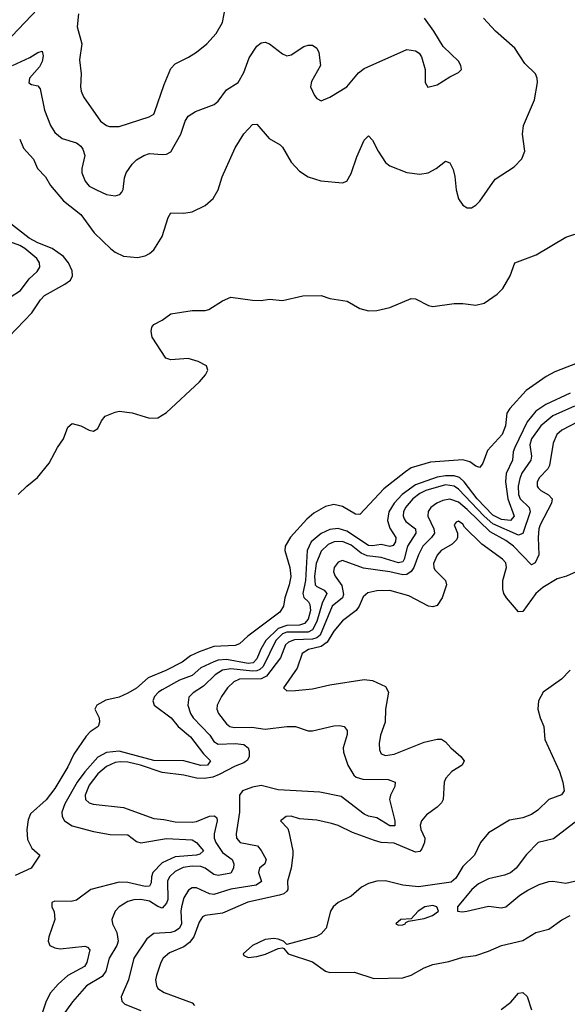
# Model space of a CAD drawing. Header units: inches. Extents: x 1694797 to 1849917, y 907313 to 1017959.
# Tile 765 of 834: x 1823926 to 1826477, y 974116 to 978703. Entities that reach past the tile are written whole.
import ezdxf

# ---------------------------------------------------------------- set-up
doc = ezdxf.new("R2010")
doc.units = ezdxf.units.IN
doc.header["$MEASUREMENT"] = 0
doc.layers.add('B8927', color=7, linetype='Continuous')

msp = doc.modelspace()

# ---------------------------------------------------------------- linework, layer by layer
at = {"layer": 'B8927', "color": 5}
for points, elevation in [([(1824199.8, 978730), (1824193.5, 978670), (1824215.6, 978590), (1824204.9, 978515.1), (1824211.7, 978450), (1824209, 978390), (1824211.7, 978370), (1824222.8, 978342.8), (1824302.2, 978230), (1824330, 978209.2), (1824344.7, 978204.7), (1824390, 978204.7), (1824529.5, 978250), (1824550, 978262.3), (1824554.6, 978270), (1824598.8, 978401.2), (1824630, 978474.6), (1824650, 978497.7), (1824712.3, 978527.7), (1824750, 978551.7), (1824796.9, 978590), (1824841.7, 978638.3), (1824870.6, 978689.4), (1824886.3, 978770)], 660), ([(1823890, 978626.7), (1824010, 978753.8)], 660), ([(1823892.9, 978490), (1823973.5, 978526.5), (1824010, 978550.3), (1824030, 978555.5), (1824034.8, 978534.8), (1824030, 978507.3), (1824017.6, 978482.4), (1823972.2, 978430), (1823968.3, 978408.3), (1823980.9, 978400.9), (1824010, 978394.9), (1824020.6, 978380.6), (1824041.8, 978281.8), (1824070.2, 978210), (1824090, 978177.4), (1824123.1, 978150), (1824190, 978129.3), (1824210, 978113.6), (1824219.5, 978099.5), (1824229.3, 978070), (1824214.7, 978010), (1824214.9, 977990), (1824230.3, 977950), (1824250, 977927.7), (1824283, 977910), (1824330, 977889.1), (1824370, 977882.8), (1824391.7, 977888.3), (1824401.4, 977898.6), (1824408.2, 977911.8), (1824414.3, 977965.7), (1824421.6, 977990), (1824449.5, 978030), (1824469.5, 978050), (1824504.5, 978070), (1824530, 978078.6), (1824590, 978074.9), (1824610, 978076.9), (1824630, 978086.4), (1824676.8, 978170), (1824696.9, 978230), (1824710, 978252.7), (1824745.1, 978274.9), (1824831.9, 978308.1), (1824850, 978323.8), (1824890, 978375.8), (1824943.6, 978410), (1824970, 978457.1), (1824994.7, 978525.3), (1825030, 978578.9), (1825050, 978595.2), (1825070, 978598), (1825090, 978590.2), (1825150, 978543.6), (1825170, 978534.3), (1825190, 978538.9), (1825250, 978577.4), (1825270, 978584.2), (1825290, 978584.4), (1825310, 978570.6), (1825318.7, 978550), (1825327, 978490), (1825284.8, 978415.2), (1825281.1, 978390), (1825299.3, 978350), (1825310, 978336.3), (1825330, 978324), (1825370, 978341.6), (1825450, 978390.3), (1825504.8, 978455.2), (1825530, 978475.3), (1825730, 978563.7), (1825770, 978558.4), (1825787, 978547), (1825798, 978530), (1825814.4, 978470), (1825814.8, 978410), (1825827.7, 978387.7), (1825870, 978399.1), (1825930, 978437.3), (1825970, 978456), (1825984, 978470), (1825981.2, 978490), (1825969.2, 978510), (1825898, 978578), (1825854.7, 978650), (1825810.9, 978710)], 640), ([(1823925.9, 978145.9), (1823944.2, 978104.2), (1823990, 978052.2), (1824009.4, 978009.4), (1824046.7, 977970), (1824070.2, 977930), (1824130, 977858.5), (1824210, 977794.8), (1824273.6, 977710), (1824350, 977636), (1824370, 977619.7), (1824410, 977601.5), (1824474.4, 977594.4), (1824510, 977602.8), (1824530, 977614), (1824550, 977630.3), (1824590, 977692), (1824618.2, 977781.8), (1824630, 977803.7), (1824690, 977801.8), (1824730, 977807.1), (1824790, 977837.2), (1824827.4, 977870), (1824849.8, 977910), (1824869.1, 977970.9), (1824930, 978105.3), (1824970, 978170.3), (1825010, 978214), (1825030, 978215.5), (1825087.7, 978150), (1825139.4, 978119.4), (1825150, 978108.4), (1825190, 978039.5), (1825230, 977997.7), (1825270, 977970.2), (1825327.9, 977952.1), (1825430, 977942), (1825450, 977950.7), (1825470, 977986.8), (1825495.8, 978064.2), (1825530, 978141), (1825550, 978161), (1825570, 978141), (1825595.3, 978090), (1825630, 978037.4), (1825650, 978022), (1825730, 977990.2), (1825790, 977982.4), (1825829.2, 977990), (1825865.6, 978010), (1825910, 978043.8), (1825930, 978035.5), (1825944.7, 978004.7), (1825952.5, 977972.5), (1825958.3, 977910), (1825970, 977868.4), (1825990, 977838), (1826010, 977827), (1826030, 977827), (1826050, 977838), (1826070, 977857), (1826140.2, 977959.8), (1826230, 978017.7), (1826265.4, 978054.6), (1826278.7, 978090), (1826268.4, 978170), (1826272.5, 978210), (1826324.5, 978330), (1826338.4, 978410), (1826336.4, 978430), (1826328.2, 978450), (1826279.1, 978499.1), (1826231.9, 978570), (1826143, 978650), (1826087.1, 978710)], 620), ([(1823874.6, 977225.5), (1823982.2, 977337.8), (1824022.6, 977397.4), (1824041.9, 977418.1), (1824136.8, 977470), (1824162.5, 977490), (1824171.4, 977510), (1824170, 977532.4), (1824153.8, 977570), (1824130, 977599.2), (1824076.8, 977636.8), (1824010, 977663), (1823970, 977685.3), (1823870, 977762)], 620), ([(1823919, 976490), (1823959, 976530), (1824009.6, 976570.4), (1824063.3, 976636.7), (1824102.4, 976710), (1824129.5, 976750), (1824150, 976804.7), (1824170, 976821), (1824210.6, 976810.6), (1824250, 976791), (1824270, 976786), (1824290, 976798), (1824306.8, 976833.2), (1824324.8, 976855.2), (1824370, 976874.8), (1824390, 976878.8), (1824449.1, 976870.9), (1824530, 976845.7), (1824570, 976847.9), (1824610, 976872.7), (1824763.7, 977016.3), (1824791.8, 977048.2), (1824801.7, 977070), (1824795.4, 977090), (1824757.6, 977110), (1824710, 977124.5), (1824630, 977118.2), (1824606.2, 977126.2), (1824543.3, 977223.3), (1824538, 977250), (1824542, 977270), (1824550, 977282.8), (1824590, 977302.8), (1824630, 977333), (1824730, 977348.4), (1824790, 977348.5), (1824807.1, 977352.9), (1824870, 977392.7), (1824910, 977410.7), (1825010, 977395.5), (1825050, 977394.9), (1825090, 977400.5), (1825150, 977394.9), (1825244.2, 977415.8), (1825330, 977418), (1825370, 977403.8), (1825451.7, 977391.7), (1825510, 977358), (1825550, 977346.4), (1825590, 977348.4), (1825650, 977361.3), (1825750, 977403.8), (1825770, 977403), (1825830, 977370.5), (1825850, 977367), (1825950, 977380.2), (1825990, 977380.6), (1826050, 977372.7), (1826090, 977381.7), (1826150, 977423.6), (1826176.6, 977450), (1826211.3, 977510), (1826232.2, 977570), (1826332.2, 977607.8), (1826470, 977690.1), (1826550, 977716.2)], 580), ([(1823881.2, 977410), (1823930, 977441.1), (1823970, 977495), (1824007.7, 977530), (1824019.3, 977550), (1824018.5, 977570), (1824006.5, 977590), (1823950, 977636.7), (1823926.2, 977650), (1823850, 977678.3)], 640), ([(1826550, 977112.8), (1826418.2, 977061.8), (1826379, 977041), (1826285.1, 976974.9), (1826208.8, 976891.2), (1826195.7, 976870), (1826188.5, 976810), (1826173.3, 976770), (1826104.3, 976695.7), (1826082.8, 976637.2), (1826070, 976616.5), (1826050, 976623.2), (1826022.5, 976642.5), (1825990, 976651.8), (1825839, 976641), (1825750, 976615.1), (1825723, 976597), (1825622.3, 976517.7), (1825510, 976397.5), (1825490, 976398.5), (1825430, 976434.9), (1825390, 976443.5), (1825350, 976434.5), (1825296, 976404), (1825264, 976376), (1825187.6, 976292.4), (1825162.6, 976250), (1825160.9, 976230), (1825184.1, 976150), (1825188.9, 976108.9), (1825181.7, 976070), (1825160.6, 976010), (1825154.1, 975970), (1825137.2, 975942.7), (1824988.8, 975831.2), (1824950, 975795), (1824930, 975787.9), (1824830, 975782.6), (1824762.2, 975757.8), (1824721.5, 975738.5), (1824682.4, 975710), (1824606.4, 975670), (1824523.8, 975636.2), (1824470, 975589.2), (1824430, 975564.4), (1824390, 975546.5), (1824327, 975533), (1824285.5, 975510), (1824275.5, 975490), (1824295.5, 975450), (1824297.3, 975430), (1824290.8, 975410), (1824254.6, 975385.4), (1824235.3, 975364.7), (1824178.5, 975281.5), (1824150, 975222.5), (1824090, 975121.6), (1824050, 975068.9), (1823977, 975003), (1823964.7, 974975.3), (1823959.6, 974930), (1823962.9, 974882.9), (1823982.5, 974842.5), (1824020.5, 974810), (1823978.9, 974750), (1823904.4, 974715.6)], 580), ([(1826490, 976962.8), (1826377, 976910), (1826330, 976878.3), (1826290, 976829.4), (1826231.8, 976710), (1826224.4, 976690), (1826221.2, 976650), (1826191.2, 976588.8), (1826188.9, 976550), (1826200, 976470), (1826229.6, 976390), (1826212.9, 976370), (1826170, 976373.7), (1826130, 976393.7), (1826057.2, 976470), (1825997.1, 976550), (1825974.5, 976570), (1825950, 976577.8), (1825910, 976578.4), (1825870, 976571.3), (1825770, 976536.1), (1825708.1, 976490), (1825669.7, 976450), (1825645.9, 976410), (1825638.7, 976370), (1825650, 976334.6), (1825677.8, 976290), (1825676.5, 976270), (1825666.3, 976253.7), (1825650.8, 976249.1), (1825610, 976257.4), (1825570, 976251.3), (1825550, 976253.5), (1825450, 976320.1), (1825410, 976331.6), (1825370, 976327.5), (1825330, 976309.6), (1825283.5, 976270), (1825264.4, 976230), (1825257.1, 976090), (1825244.7, 976030), (1825250.1, 976010.1), (1825271.4, 975991.4), (1825278, 975978), (1825280.2, 975950), (1825270, 975910), (1825252.7, 975890), (1825230, 975882.2), (1825170, 975880.8), (1825130, 975866), (1825072.3, 975810), (1825048.8, 975770), (1825030, 975725.7), (1825012.9, 975707.1), (1824990, 975703.7), (1824890, 975721.7), (1824850, 975718.3), (1824830, 975711.9), (1824770, 975683), (1824730, 975647.1), (1824670, 975625.1), (1824590, 975580.4), (1824572.4, 975570), (1824554.3, 975550), (1824546.3, 975530), (1824552.4, 975510), (1824631.3, 975450), (1824664, 975410), (1824721.4, 975361.4), (1824782, 975282), (1824815.3, 975250), (1824800.2, 975230), (1824770, 975228), (1824690, 975250.6), (1824550, 975252), (1824390, 975294.2), (1824330.5, 975289.5), (1824290, 975267.3), (1824230, 975199), (1824194.4, 975150), (1824136.3, 975050), (1824122.2, 975010), (1824123.1, 974990), (1824134.5, 974970), (1824170, 974947.3), (1824270, 974920.5), (1824346.8, 974906.8), (1824430, 974905.1), (1824470, 974873.9), (1824490, 974867.7), (1824610, 974888.8), (1824730, 974882.3), (1824750, 974868.8), (1824782.2, 974830), (1824764.9, 974815.1), (1824749.7, 974810.3), (1824650, 974802.8), (1824590, 974774.1), (1824546.8, 974730), (1824540.1, 974710), (1824538.6, 974681.4), (1824530, 974666.4), (1824510, 974664.2), (1824430, 974683.5), (1824390, 974685), (1824258, 974650), (1824190, 974600.3), (1824165, 974595), (1824090, 974596.8), (1824075.5, 974590), (1824075.3, 974570), (1824086.5, 974546.5), (1824090.2, 974510.2), (1824061, 974430), (1824058.2, 974410), (1824066.3, 974390), (1824090, 974379), (1824114.6, 974374.6), (1824230, 974385.7), (1824242.2, 974382.2), (1824252.2, 974370), (1824239.3, 974310), (1824227.6, 974292.4), (1824150, 974249.4), (1824104.7, 974210), (1824070, 974169), (1824050, 974129.8), (1824024.5, 974055.5)], 620), ([(1826510, 976902.3), (1826410, 976857.8), (1826352.8, 976810), (1826309.4, 976750), (1826301.9, 976721.9), (1826310.6, 976670), (1826306.3, 976650), (1826265.5, 976590), (1826255, 976565), (1826248.3, 976530), (1826250.1, 976490.1), (1826257.6, 976470), (1826299.6, 976430), (1826303.6, 976410), (1826270, 976309.2), (1826250, 976301), (1826130, 976354.6), (1826089.1, 976389.1), (1825970, 976515.7), (1825950, 976529.6), (1825910, 976535.5), (1825817.4, 976510), (1825790, 976495.8), (1825757, 976470), (1825723.6, 976430), (1825714.2, 976410), (1825711.9, 976391.9), (1825716.8, 976376.8), (1825725.1, 976365.1), (1825770.4, 976330.3), (1825771, 976310), (1825732.4, 976250), (1825717.4, 976190), (1825710, 976177.7), (1825690, 976172.8), (1825610, 976197.8), (1825544.2, 976204.2), (1825516.9, 976216.9), (1825470, 976254.5), (1825430, 976271.7), (1825390.1, 976269.9), (1825362.3, 976257.7), (1825330, 976226.6), (1825307.2, 976170), (1825299.2, 976110), (1825303, 976070), (1825310, 976061.5), (1825344.7, 976044.7), (1825356.3, 976030), (1825335, 975985), (1825310, 975898.6), (1825290, 975860.8), (1825268.9, 975850), (1825170.6, 975849.4), (1825150, 975840.9), (1825118.3, 975810), (1825059.6, 975690), (1825045, 975675), (1825030, 975668.5), (1825010, 975667), (1824910, 975678.3), (1824870, 975671.6), (1824836.1, 975650), (1824781.6, 975598.4), (1824733.9, 975566.1), (1824713.6, 975546.4), (1824708.6, 975510), (1824721.3, 975470), (1824734.4, 975450), (1824811.2, 975370), (1824830, 975340.6), (1824850, 975327.8), (1824930, 975330.7), (1824970, 975325.6), (1824990.8, 975310.8), (1824995.3, 975295.3), (1824994.7, 975270), (1824986.6, 975253.4), (1824970, 975240.4), (1824930, 975224.8), (1824854.5, 975185.5), (1824825.5, 975174.5), (1824787.5, 975167.5), (1824749.5, 975169.5), (1824690, 975182.6), (1824590, 975196), (1824488.1, 975230), (1824430, 975244), (1824394.2, 975245.8), (1824370, 975241.6), (1824330, 975224), (1824290, 975189.9), (1824250, 975136.8), (1824231.4, 975090), (1824233, 975070), (1824250, 975053.8), (1824267.5, 975047.5), (1824410, 975031.9), (1824550, 974981.5), (1824597.3, 974977.3), (1824650, 974965), (1824730, 974963.7), (1824750, 974967.6), (1824810, 974992.3), (1824833.7, 974993.7), (1824844, 974984), (1824846, 974970), (1824831.9, 974910), (1824832, 974890), (1824839.6, 974870), (1824870, 974822.3), (1824915.6, 974790), (1824923.5, 974770), (1824921.9, 974750), (1824910, 974726.7), (1824850, 974716.4), (1824830, 974720.2), (1824789.9, 974749.9), (1824770, 974757.3), (1824730, 974759.9), (1824687.3, 974752.7), (1824650, 974734.2), (1824624.4, 974710), (1824615.2, 974690), (1824615.6, 974604.4), (1824610, 974586.2), (1824590, 974564), (1824570, 974571), (1824530, 974596.6), (1824490, 974603.6), (1824457.9, 974602.1), (1824430, 974594.9), (1824389.3, 974570), (1824371.2, 974548.8), (1824355.4, 974510), (1824357.8, 974490), (1824378.9, 974450), (1824384.3, 974410), (1824377.9, 974390), (1824342.3, 974330), (1824326.9, 974270), (1824310, 974245.3), (1824237.6, 974202.4), (1824172.6, 974127.4), (1824116.1, 974050)], 640), ([(1826525.4, 976830), (1826452, 976790), (1826428, 976770), (1826410.7, 976730), (1826393.5, 976626.5), (1826385.4, 976610), (1826346.8, 976570), (1826335.9, 976550), (1826335.8, 976530), (1826341.6, 976521.6), (1826352.8, 976510), (1826389.6, 976489.6), (1826406.4, 976470), (1826403.8, 976450), (1826350.6, 976350), (1826344.1, 976330), (1826340.7, 976290), (1826343.6, 976210), (1826327.6, 976172.4), (1826310, 976163.5), (1826226.2, 976250), (1826190, 976276.7), (1826116.9, 976316.9), (1826010, 976421.5), (1825970, 976454.3), (1825930, 976468.5), (1825897.3, 976462.7), (1825868.4, 976450), (1825841.2, 976430), (1825828.9, 976411.1), (1825826.7, 976390), (1825855.6, 976330), (1825858.4, 976310), (1825844.5, 976290), (1825804.2, 976250), (1825783, 976210), (1825761.6, 976150), (1825748.7, 976131.3), (1825730, 976118.3), (1825710, 976115.7), (1825650, 976130.6), (1825526.9, 976146.9), (1825430, 976182.5), (1825410, 976175.1), (1825391.2, 976150), (1825387.9, 976130), (1825395.2, 976110), (1825426, 976066), (1825434.8, 976025.2), (1825429.2, 976010), (1825381.1, 975970), (1825325, 975835), (1825310, 975822.3), (1825290, 975816.4), (1825206.6, 975813.4), (1825177.3, 975802.7), (1825164.7, 975790), (1825140.1, 975730), (1825075.3, 975644.7), (1825050, 975631.5), (1824950, 975630.5), (1824922.7, 975617.3), (1824894.4, 975590), (1824865.8, 975550), (1824846, 975510), (1824843.8, 975490), (1824852.3, 975470), (1824890, 975421.8), (1824904.9, 975410), (1824925.5, 975405.5), (1825006.8, 975406.8), (1825070, 975397.1), (1825169.9, 975410.1), (1825210, 975410.1), (1825270, 975390.2), (1825290, 975389.2), (1825390, 975413.4), (1825415.1, 975415.1), (1825438, 975410), (1825451.9, 975391.9), (1825452.1, 975372), (1825433, 975310), (1825433.6, 975290), (1825454.1, 975230), (1825482.4, 975182.4), (1825493.3, 975173.3), (1825523.8, 975163.8), (1825642.9, 975162.9), (1825674.9, 975150), (1825673.1, 975130), (1825653.6, 975090), (1825649.2, 975070), (1825673.3, 974970), (1825673.4, 974946.6), (1825650, 974946.9), (1825590, 974984.4), (1825550, 974992), (1825530, 975001.2), (1825424, 975084), (1825323.5, 975103.5), (1825130, 975115.3), (1825050, 975135.4), (1825010, 975127.7), (1824963.8, 975110), (1824950.3, 975089.7), (1824949.2, 975010), (1824934.8, 974910), (1824936.1, 974890), (1824953.1, 974870), (1825033.4, 974853.4), (1825050, 974832.7), (1825073.8, 974790), (1825067.8, 974770), (1825043.6, 974750), (1825038, 974730), (1825052, 974688), (1825027, 974670), (1824910, 974651.7), (1824830, 974626.8), (1824810, 974630.4), (1824750, 974658.8), (1824730, 974657.8), (1824711.9, 974648.1), (1824690, 974611), (1824680.1, 974570), (1824676.7, 974550), (1824679.1, 974490), (1824671, 974470), (1824650, 974456), (1824630, 974450.3), (1824550, 974445.6), (1824518.7, 974421.3), (1824458.3, 974330), (1824432.4, 974230), (1824398.9, 974150), (1824401.3, 974130), (1824416.4, 974116.4), (1824490, 974087.4)], 660), ([(1826518, 976130), (1826472.7, 976110), (1826430, 976097.7), (1826362.4, 976057.6), (1826330.1, 976029.9), (1826270, 975945.8), (1826250, 975943.7), (1826193.6, 976010), (1826181.3, 976030), (1826175.8, 976050), (1826177.1, 976090), (1826194.2, 976150), (1826190, 976172.9), (1826175.3, 976190), (1826079.2, 976259.2), (1825998.2, 976338.1), (1825990, 976351.9), (1825970, 976366), (1825958.8, 976361.2), (1825950.4, 976350), (1825965.8, 976310), (1825965.5, 976290), (1825960.2, 976279.8), (1825940.6, 976259.4), (1825889.5, 976230), (1825870, 976207.4), (1825853.2, 976170), (1825854.7, 976150), (1825860.3, 976140.3), (1825909.1, 976090), (1825914, 976070), (1825893.8, 976010), (1825870, 975973.1), (1825850, 975966.9), (1825830, 975970.6), (1825738.6, 976018.6), (1825650, 976044.2), (1825590, 976041.4), (1825547.9, 976032.1), (1825526.2, 976013.8), (1825507.4, 975970), (1825493.5, 975950), (1825430, 975902.9), (1825390, 975854.5), (1825358, 975802), (1825330, 975781.9), (1825271.2, 975768.8), (1825241.6, 975750), (1825218.2, 975681.8), (1825154, 975590), (1825170, 975576.3), (1825210, 975576.9), (1825290, 975585.4), (1825370, 975604.2), (1825530, 975629.2), (1825570, 975624.7), (1825630, 975596), (1825643.9, 975570), (1825629.3, 975490), (1825627.8, 975430), (1825606.7, 975370), (1825599.7, 975330), (1825601.2, 975301.2), (1825610, 975282.6), (1825630, 975274.4), (1825670, 975280.2), (1825810, 975336.3), (1825870, 975351.3), (1825890, 975351.6), (1825910, 975338.4), (1825933.8, 975310), (1825981.3, 975270), (1825996.9, 975250), (1825987.2, 975230), (1825939.3, 975200.7), (1825910.9, 975169.1), (1825903.3, 975150), (1825898.1, 975070), (1825890, 975053.8), (1825870, 975033.9), (1825821.1, 974998.9), (1825798, 974970), (1825790.9, 974950), (1825794.2, 974930), (1825813.7, 974890), (1825811.5, 974870), (1825799.9, 974840.1), (1825790, 974827.2), (1825770, 974824.1), (1825670, 974866.9), (1825610, 974869.9), (1825579.2, 974879.2), (1825475.9, 974915.9), (1825410, 974948.1), (1825378.1, 974958.1), (1825310, 974972.9), (1825230, 974980.4), (1825190, 974991.9), (1825167.3, 974990), (1825140.5, 974970), (1825174.3, 974934.3), (1825179.8, 974919.8), (1825198.4, 974830), (1825198.8, 974810), (1825190.7, 974750), (1825173, 974690), (1825174.6, 974650), (1825170, 974642.5), (1825156.2, 974630), (1825136.5, 974623.5), (1824988.1, 974591.9), (1824870, 974540.9), (1824790.1, 974529.9), (1824777.2, 974522.8), (1824761.8, 974498.2), (1824736.9, 974430), (1824717.1, 974402.9), (1824690, 974383.6), (1824624.3, 974355.7), (1824595, 974330), (1824583, 974310), (1824562.7, 974250), (1824559.3, 974230), (1824562.9, 974202.9), (1824570, 974189), (1824599.5, 974170), (1824730, 974122), (1824740.4, 974110)], 680), ([(1826490, 975672.4), (1826449.5, 975630.6), (1826364.9, 975570), (1826342.3, 975530), (1826339.6, 975490), (1826350, 975450.8), (1826368, 975410), (1826372.4, 975350), (1826440.7, 975200.7), (1826456.6, 975150), (1826461.6, 975110), (1826450, 975090.9), (1826390.1, 975069.8), (1826339.8, 975020.2), (1826310, 974999.4), (1826270, 974983.9), (1826207.2, 974972.8), (1826110, 974914.5), (1826073.1, 974870), (1826043.7, 974810), (1825990, 974757.2), (1825957.3, 974702.7), (1825935.1, 974684.9), (1825783.4, 974663.4), (1825710, 974670.4), (1825630, 974690.8), (1825590, 974688.7), (1825550, 974677.9), (1825518.5, 974661.5), (1825470, 974619.8), (1825410, 974590.6), (1825386.2, 974570), (1825373.8, 974550), (1825354, 974470), (1825330, 974443.5), (1825308.1, 974431.9), (1825170, 974394), (1825154, 974410), (1825130, 974418.7), (1825110, 974421.5), (1825070, 974417.2), (1825010, 974389.7), (1824967, 974350), (1824970, 974342.8), (1824990, 974333.7), (1825030, 974338), (1825070.7, 974349.3), (1825130, 974376.3), (1825150, 974378), (1825156, 974376), (1825176, 974350), (1825290, 974314), (1825350, 974270.4), (1825370, 974264), (1825485.8, 974265.9), (1825576.2, 974236.2), (1825710, 974239.5), (1825750, 974251.6), (1825810, 974286.1), (1825850, 974301.4), (1825925.4, 974314.6), (1825990, 974335.9), (1826050, 974342.4), (1826110, 974362.7), (1826170, 974390.1), (1826270, 974413.6), (1826330, 974450.1), (1826390, 974466), (1826450.9, 974509.1), (1826490, 974529.6)], 720), ([(1826547.1, 974990), (1826413.2, 974886.8), (1826340.4, 974870), (1826286.5, 974813.5), (1826238.7, 974750), (1826212.6, 974727.4), (1826183.5, 974716.5), (1826110, 974700.8), (1826062.8, 974677.2), (1826032.6, 974650), (1825966, 974570), (1825966, 974550), (1825986.5, 974546.5), (1826009.1, 974549.1), (1826110, 974572.6), (1826170, 974564.9), (1826190, 974570.3), (1826256.4, 974623.6), (1826293.1, 974646.9), (1826346, 974674), (1826390, 974687.1), (1826410, 974689.1), (1826470, 974679.6), (1826550, 974699.2)], 740), ([(1826168.8, 974091.2), (1826214, 974126), (1826250, 974167.2), (1826270, 974170.3), (1826290, 974152.4), (1826309.5, 974089.5)], 680)]:
    msp.add_lwpolyline(points, dxfattribs=dict(at, elevation=elevation))
at = {"layer": 'B8927', "color": 5, "elevation": 740}
msp.add_lwpolyline([(1825850, 974575.3), (1825813.4, 974570), (1825782, 974550), (1825750, 974514), (1825702, 974510), (1825678, 974490), (1825690, 974484), (1825710, 974486), (1825722, 974490), (1825724, 974496), (1825736.5, 974503.5), (1825810, 974516), (1825849.3, 974530), (1825876, 974550), (1825869.3, 974570)], close=True, dxfattribs=at)

doc.saveas('drawing.dxf')
